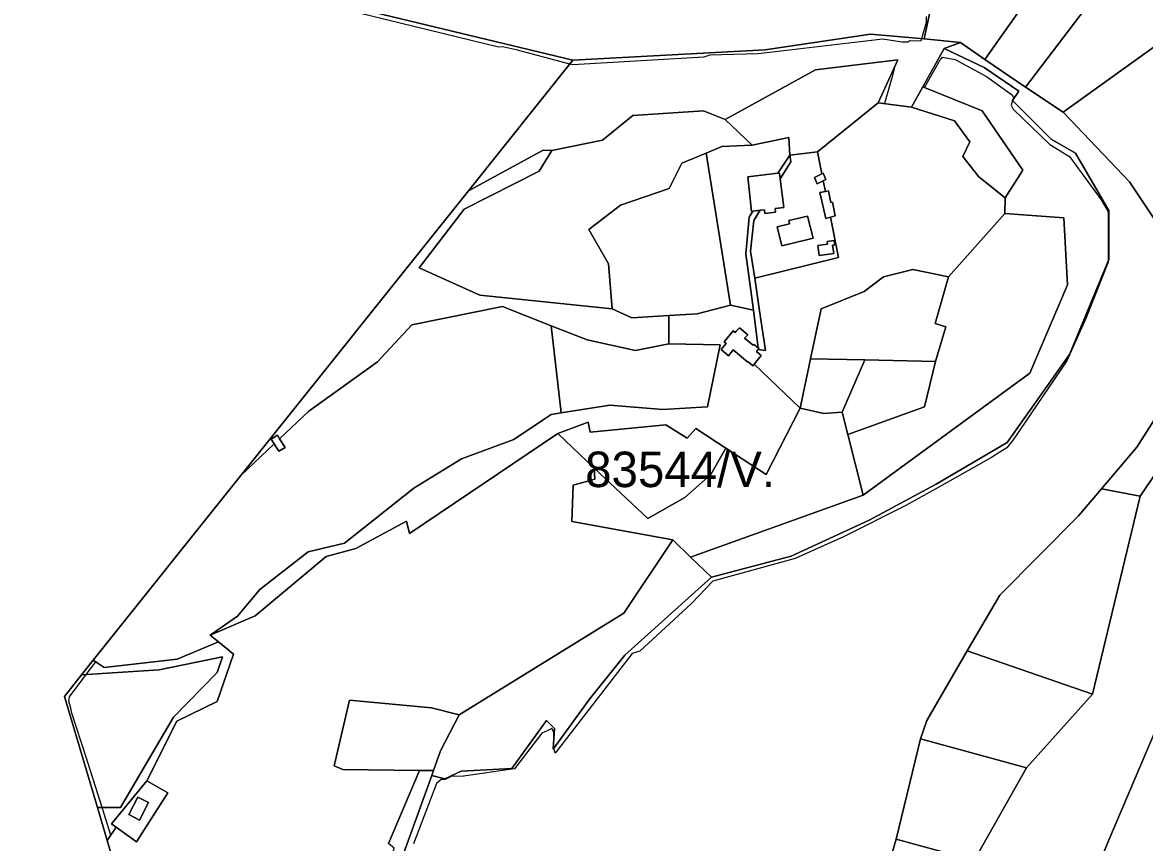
# Model space of a CAD drawing. Extents: x -477304 to -465429, y -1159113 to -1149210.
# Drawn here: x -471613.7 to -471139.2, y -1156987 to -1156640.5 of the extents above; entities that cross this region are included whole.
import ezdxf

# ---------------------------------------------------------------- set-up
doc = ezdxf.new("R2010")
doc.units = 0
for name, color, linetype in [('BPEJ_s', 7, 'Continuous'), ('orna_s', 7, 'Continuous'), ('ostatni_s', 7, 'Continuous'), ('PUPFL_s', 7, 'Continuous'), ('trav_porost_s', 7, 'Continuous')]:
    doc.layers.add(name, color=color, linetype=linetype)

msp = doc.modelspace()

# ---------------------------------------------------------------- linework, layer by layer
at = {"layer": 'BPEJ_s'}
for points in [[(-471380.94, -1156658.37), (-471382.22, -1156658.03), (-471404.33, -1156652.2), (-471410.71, -1156650.71), (-471412.42, -1156650.92), (-471489.19, -1156632.21), (-471499.61, -1156630.51), (-471515.78, -1156626.68), (-471535.34, -1156621.54), (-471573.63, -1156612), (-471582.13, -1156610.09), (-471582.98, -1156610.52), (-471625.2, -1156599.52)], [(-471231.64, -1156637.95), (-471231.64, -1156640.5), (-471233.49, -1156647.33), (-471233.77, -1156648.37), (-471238.45, -1156648.16), (-471239.3, -1156648.8), (-471241.85, -1156648.8), (-471249.93, -1156647.52), (-471302.67, -1156653.69), (-471323.09, -1156654.33), (-471325.64, -1156655.18), (-471380.94, -1156658.37), (-471382.22, -1156658.03), (-471404.33, -1156652.2), (-471410.71, -1156650.71), (-471412.42, -1156650.92), (-471489.19, -1156632.21)], [(-471231.64, -1156637.95), (-471231.64, -1156640.5), (-471233.49, -1156647.33), (-471233.77, -1156648.37), (-471238.45, -1156648.16), (-471239.3, -1156648.8), (-471241.85, -1156648.8), (-471249.93, -1156647.52), (-471302.67, -1156653.69), (-471323.09, -1156654.33), (-471325.64, -1156655.18), (-471380.94, -1156658.37)], [(-471570.53, -1157010.66), (-471577.84, -1156986.15), (-471576.33, -1156983.88), (-471580.05, -1156972.21), (-471586.82, -1156950.97), (-471592.77, -1156932.3), (-471593.28, -1156930.26), (-471594.04, -1156927.19), (-471593.83, -1156925.49), (-471586.77, -1156916.08), (-471582.7, -1156910.66), (-471583.75, -1156909.94), (-471521.34, -1156831.93), (-471425.12, -1156711.66), (-471393.52, -1156694.5), (-471389.93, -1156694.59), (-471368.45, -1156690.22), (-471355.62, -1156679.79), (-471325.72, -1156677.84), (-471324.37, -1156678.36), (-471324.23, -1156678.44), (-471316.54, -1156681.51), (-471278.42, -1156660.52), (-471243.58, -1156656.29), (-471244.79, -1156658.98), (-471246.1, -1156663.9), (-471249.21, -1156674.78), (-471237.73, -1156676.22), (-471232.95, -1156667.62), (-471232.24, -1156667.91), (-471225.69, -1156656.24), (-471225.24, -1156655.8), (-471224.62, -1156655.18), (-471219.31, -1156656.11), (-471206.12, -1156663.26), (-471195.06, -1156671.13), (-471194.64, -1156672.4), (-471194.91, -1156673.17), (-471195.01, -1156673.44), (-471195.7, -1156675.38), (-471194.85, -1156677.08), (-471179.32, -1156691.97), (-471171.03, -1156697.07), (-471157.63, -1156715.37), (-471154.65, -1156720.47), (-471154.65, -1156741.43), (-471154.65, -1156741.74), (-471164.01, -1156765.56), (-471172.09, -1156783.42), (-471194.85, -1156816.81), (-471197.4, -1156820.21), (-471200.44, -1156822.08), (-471203.99, -1156824.26), (-471224.95, -1156836.09), (-471240.15, -1156844.67), (-471266.52, -1156857.86), (-471286.94, -1156867), (-471321.82, -1156876.57), (-471330.96, -1156886.14), (-471352.66, -1156906.14), (-471355.84, -1156907.2), (-471388.48, -1156949.32), (-471388.97, -1156947.19), (-471389.02, -1156946.97), (-471389.02, -1156943.83), (-471389.02, -1156940.38), (-471389.87, -1156938.89), (-471391.59, -1156939.66), (-471394.13, -1156940.8), (-471405.61, -1156955.9), (-471427.27, -1156958.92), (-471432.41, -1156959.09), (-471434.96, -1156960.37), (-471436.66, -1156960.37), (-471438.58, -1156962.07), (-471448.37, -1156987.53)], [(-471570.53, -1157010.66), (-471577.84, -1156986.15), (-471576.33, -1156983.88), (-471580.05, -1156972.21), (-471586.82, -1156950.97), (-471592.77, -1156932.3), (-471593.28, -1156930.26), (-471594.04, -1156927.19), (-471593.83, -1156925.49), (-471586.77, -1156916.08), (-471582.7, -1156910.66), (-471583.75, -1156909.94), (-471521.34, -1156831.93), (-471425.12, -1156711.66), (-471393.52, -1156694.5), (-471389.93, -1156694.59), (-471368.45, -1156690.22), (-471355.62, -1156679.79), (-471325.72, -1156677.84), (-471324.37, -1156678.36), (-471324.23, -1156678.44), (-471316.54, -1156681.51), (-471278.42, -1156660.52), (-471243.58, -1156656.29), (-471244.79, -1156658.98), (-471246.1, -1156663.9), (-471249.21, -1156674.78), (-471237.73, -1156676.22), (-471232.95, -1156667.62), (-471232.24, -1156667.91), (-471225.69, -1156656.24), (-471225.24, -1156655.8), (-471224.62, -1156655.18), (-471219.31, -1156656.11), (-471206.12, -1156663.26), (-471195.06, -1156671.13), (-471194.64, -1156672.4), (-471194.91, -1156673.17), (-471195.01, -1156673.44), (-471195.7, -1156675.38), (-471194.85, -1156677.08), (-471179.32, -1156691.97), (-471171.03, -1156697.07), (-471157.63, -1156715.37), (-471154.65, -1156720.47), (-471154.65, -1156741.43), (-471154.65, -1156741.74), (-471164.01, -1156765.56), (-471172.09, -1156783.42), (-471194.85, -1156816.81), (-471197.4, -1156820.21), (-471200.44, -1156822.08), (-471203.99, -1156824.26), (-471224.95, -1156836.09), (-471240.15, -1156844.67), (-471266.52, -1156857.86), (-471286.94, -1156867), (-471321.82, -1156876.57), (-471330.96, -1156886.14), (-471352.66, -1156906.14), (-471355.84, -1156907.2), (-471388.48, -1156949.32), (-471388.97, -1156947.19), (-471389.02, -1156946.97), (-471389.02, -1156943.83), (-471389.02, -1156940.38), (-471389.87, -1156938.89), (-471391.59, -1156939.66), (-471394.13, -1156940.8), (-471405.61, -1156955.9), (-471427.27, -1156958.92), (-471432.41, -1156959.09), (-471434.96, -1156960.37), (-471436.66, -1156960.37), (-471438.58, -1156962.07), (-471448.37, -1156987.53)]]:
    msp.add_lwpolyline(points, dxfattribs=at)
at = {"layer": 'orna_s'}
for points in [[(-471374.28, -1156727.99), (-471360.85, -1156717.67), (-471340.21, -1156710.63), (-471334.92, -1156699.86), (-471324.67, -1156695.64), (-471314.27, -1156759.92), (-471328.44, -1156763.53), (-471340.34, -1156764.29), (-471356.05, -1156765.3), (-471364.31, -1156761.43), (-471365.94, -1156742.4)], [(-471223.31, -1156769.12), (-471227.64, -1156783.72), (-471257.45, -1156783.09), (-471280.45, -1156782.6), (-471275.99, -1156761.52), (-471257.73, -1156754.2), (-471249.57, -1156747.95), (-471237.27, -1156744.9), (-471222.18, -1156747.91), (-471227.74, -1156767.7)], [(-471318.62, -1156776.73), (-471324.02, -1156802.9), (-471342.87, -1156804.01), (-471365.34, -1156802.16), (-471385.9, -1156805.46), (-471390.16, -1156768.63), (-471374.93, -1156774.61), (-471354.55, -1156779.16), (-471340.44, -1156776.28)], [(-471332.62, -1156816.21), (-471328.99, -1156811.99), (-471316.25, -1156820.42), (-471322.58, -1156831.52), (-471333.69, -1156841.28), (-471349.34, -1156850.06), (-471371.91, -1156828.76), (-471387.32, -1156814.22), (-471374.46, -1156809.35), (-471373.67, -1156813.66), (-471341.73, -1156810.51)]]:
    msp.add_lwpolyline(points, close=True, dxfattribs=at)
at = {"layer": 'ostatni_s'}
for points in [[(-471295.24, -1156720.59), (-471295.43, -1156719.05), (-471291.82, -1156718.6), (-471293.34, -1156706.54), (-471288.79, -1156699.32), (-471289.26, -1156696.54), (-471277.49, -1156695.19), (-471275.65, -1156704.48), (-471278.79, -1156705.99), (-471277.62, -1156708.63), (-471275.07, -1156707.4), (-471274.18, -1156711.9), (-471276.52, -1156712.34), (-471274.07, -1156723.29), (-471272.04, -1156722.76), (-471268.68, -1156739.73), (-471304.09, -1156748.5), (-471305.79, -1156737.05), (-471304.39, -1156724.09), (-471301.72, -1156719.85), (-471300, -1156719.63), (-471299.86, -1156721.17)], [(-471288.79, -1156699.32), (-471293.34, -1156706.54), (-471293.64, -1156704.12), (-471294.3, -1156704.19), (-471289.26, -1156696.54)], [(-471293.64, -1156704.12), (-471293.34, -1156706.54), (-471291.82, -1156718.6), (-471295.43, -1156719.05), (-471295.24, -1156720.59), (-471299.86, -1156721.17), (-471300, -1156719.63), (-471301.72, -1156719.85), (-471304.86, -1156720.24), (-471305.37, -1156720.31), (-471306.99, -1156705.72), (-471294.3, -1156704.19)], [(-471277.62, -1156708.63), (-471278.79, -1156705.99), (-471275.65, -1156704.48), (-471275.12, -1156704.22), (-471273.94, -1156706.86), (-471275.07, -1156707.4)], [(-471274.18, -1156711.9), (-471272.91, -1156711.67), (-471271.83, -1156716.55), (-471271.25, -1156716.41), (-471270.08, -1156722.25), (-471272.04, -1156722.76), (-471274.07, -1156723.29), (-471276.52, -1156712.34)], [(-471304.09, -1156748.5), (-471302.04, -1156762.37), (-471299.46, -1156779.06), (-471302.55, -1156778.65), (-471302.24, -1156778.27), (-471302.64, -1156777.95), (-471304.61, -1156762.02), (-471307.86, -1156738.19), (-471306.49, -1156722.72), (-471304.86, -1156720.24), (-471301.72, -1156719.85), (-471304.39, -1156724.09), (-471305.79, -1156737.05)], [(-471294.59, -1156726.88), (-471289.32, -1156725.56), (-471289.68, -1156724.21), (-471281.81, -1156722.33), (-471279.4, -1156731.62), (-471281.63, -1156732.18), (-471292.58, -1156734.92)], [(-471294.59, -1156726.88), (-471292.58, -1156734.92), (-471281.63, -1156732.18), (-471279.4, -1156731.62), (-471281.81, -1156722.33), (-471289.68, -1156724.21), (-471289.32, -1156725.56)], [(-471271.15, -1156734.54), (-471270.65, -1156738.07), (-471276.79, -1156739.01), (-471277.45, -1156734.76), (-471273.35, -1156734.17), (-471273.51, -1156732.99), (-471270.45, -1156732.62), (-471270.21, -1156734.41)], [(-471276.79, -1156739.01), (-471270.65, -1156738.07), (-471271.15, -1156734.54), (-471270.21, -1156734.41), (-471270.45, -1156732.62), (-471273.51, -1156732.99), (-471273.35, -1156734.17), (-471277.45, -1156734.76)], [(-471328.99, -1156811.99), (-471332.62, -1156816.21), (-471341.73, -1156810.51), (-471373.67, -1156813.66), (-471374.46, -1156809.35), (-471387.32, -1156814.22), (-471450.08, -1156856.5), (-471451.26, -1156851.28), (-471472.71, -1156862.78), (-471485.32, -1156866.11), (-471515.25, -1156891.19), (-471534.36, -1156899.38), (-471522.75, -1156891.43), (-471513.28, -1156880.03), (-471492.96, -1156864.23), (-471477.48, -1156860.5), (-471448.18, -1156837.27), (-471428.1, -1156824.88), (-471405.91, -1156816.76), (-471393.52, -1156808.36), (-471390.18, -1156806.15), (-471385.9, -1156805.46), (-471365.34, -1156802.16), (-471342.87, -1156804.01), (-471324.02, -1156802.9), (-471318.62, -1156776.73), (-471340.44, -1156776.28), (-471340.34, -1156764.29), (-471328.44, -1156763.53), (-471314.27, -1156759.92), (-471304.61, -1156762.02), (-471302.64, -1156777.95), (-471304.39, -1156776.5), (-471304.7, -1156776.88), (-471308.34, -1156773.89), (-471307, -1156772.45), (-471310.56, -1156769.48), (-471311.9, -1156770.97), (-471312.31, -1156771.47), (-471313.15, -1156770.75), (-471317.02, -1156775.4), (-471316.16, -1156776.15), (-471318.27, -1156778.71), (-471315.13, -1156781.4), (-471313.14, -1156778.77), (-471307.02, -1156784.08), (-471306.83, -1156783.85), (-471304.81, -1156785.51), (-471304.32, -1156784.89), (-471284.87, -1156803.47), (-471299.3, -1156831.45), (-471316.25, -1156820.42)], [(-471304.7, -1156776.88), (-471304.39, -1156776.5), (-471302.64, -1156777.95), (-471302.24, -1156778.27), (-471302.55, -1156778.65), (-471303.31, -1156779.57), (-471301.39, -1156781.18), (-471304.32, -1156784.89), (-471304.81, -1156785.51), (-471306.83, -1156783.85), (-471307.02, -1156784.08), (-471313.14, -1156778.77), (-471315.13, -1156781.4), (-471318.27, -1156778.71), (-471316.16, -1156776.15), (-471317.02, -1156775.4), (-471313.15, -1156770.75), (-471312.31, -1156771.47), (-471311.9, -1156770.97), (-471310.56, -1156769.48), (-471307, -1156772.45), (-471308.34, -1156773.89)], [(-471504.97, -1156816.4), (-471502.67, -1156820.07), (-471505.24, -1156821.69), (-471507.22, -1156818.54), (-471508.49, -1156816.53), (-471505.92, -1156814.89)], [(-471478.2, -1156956.11), (-471481.95, -1156954.59), (-471475.43, -1156926.87), (-471440.75, -1156930.09), (-471429.11, -1156933.11), (-471436.92, -1156948.33), (-471439.92, -1156956.63), (-471445.82, -1156956.55)], [(-471463.89, -1157015.64), (-471456.58, -1156989.42), (-471458.92, -1156987.4), (-471445.82, -1156956.55), (-471439.92, -1156956.63), (-471440.68, -1156958.74), (-471461.92, -1157017.46)], [(-471564.99, -1156967.82), (-471560.45, -1156970.15), (-471564.24, -1156977.54), (-471568.77, -1156975.21)]]:
    msp.add_lwpolyline(points, close=True, dxfattribs=at)
at = {"layer": 'PUPFL_s'}
for points in [[(-471577.82, -1156576), (-471569.62, -1156561.54), (-471551.57, -1156537.24), (-471532.95, -1156517.19), (-471466.93, -1156541.95), (-471229.86, -1156635.58), (-471232.41, -1156647.43), (-471255.1, -1156645.34), (-471299.62, -1156652.09), (-471380.96, -1156656.46), (-471629.22, -1156596.63), (-471618.79, -1156549.59)], [(-471086.03, -1156825.5), (-471056.43, -1156733.11), (-471120.86, -1156609.06), (-471174.62, -1156593.74), (-471131.88, -1156577.56), (-471101.11, -1156593.99), (-471036.58, -1156718.59), (-471045.24, -1156832.11), (-471061.89, -1156935.63), (-471079.83, -1157047.34), (-471126.65, -1157044.55), (-471176.4, -1157039.7), (-471154.53, -1156986.38)], [(-471150.78, -1156616.84), (-471171.69, -1156606.44), (-471187.45, -1156598.6), (-471174.62, -1156593.74), (-471120.86, -1156609.06), (-471056.43, -1156733.11), (-471086.03, -1156825.5), (-471154.53, -1156986.38), (-471176.4, -1157039.7), (-471246.59, -1157033.93), (-471247.59, -1156997.14), (-471244.25, -1156985.65), (-471211.34, -1156994.66), (-471189.1, -1156955.48), (-471161.28, -1156924.38), (-471141.05, -1156840.67), (-471077.15, -1156746.45), (-471094.33, -1156712.55), (-471128.13, -1156645.66), (-471139.95, -1156622.28)], [(-471217.05, -1156649), (-471232.41, -1156647.43), (-471229.86, -1156635.58), (-471225.76, -1156616.52), (-471187.45, -1156598.6), (-471171.69, -1156606.44), (-471206.75, -1156656.06)], [(-471189.62, -1156667.8), (-471206.75, -1156656.06), (-471171.69, -1156606.44), (-471150.78, -1156616.84)], [(-471139.95, -1156622.28), (-471128.13, -1156645.66), (-471173.69, -1156678.35), (-471189.62, -1156667.8), (-471150.78, -1156616.84)], [(-471425.12, -1156711.66), (-471380.96, -1156656.46), (-471299.62, -1156652.09), (-471255.1, -1156645.34), (-471232.41, -1156647.43), (-471217.05, -1156649), (-471223.99, -1156651.51), (-471232.95, -1156667.62), (-471237.73, -1156676.22), (-471251.81, -1156674.46), (-471243.58, -1156656.29), (-471278.42, -1156660.52), (-471316.54, -1156681.51), (-471325.72, -1156677.84), (-471355.62, -1156679.79), (-471368.45, -1156690.22), (-471389.93, -1156694.59), (-471393.52, -1156694.5)], [(-471094.33, -1156712.55), (-471132.64, -1156727.31), (-471145.57, -1156707.77), (-471173.69, -1156678.35), (-471128.13, -1156645.66)], [(-471178.67, -1156689.79), (-471168.49, -1156695.73), (-471154.3, -1156719.87), (-471154.32, -1156740.63), (-471170.94, -1156780.81), (-471197.32, -1156817.93), (-471227.34, -1156835.56), (-471255.64, -1156850.74), (-471288.67, -1156866), (-471322.35, -1156874.88), (-471331.19, -1156866.5), (-471258.26, -1156840.29), (-471187.73, -1156788.63), (-471171.8, -1156751.39), (-471173.42, -1156723.04), (-471198.36, -1156721.2), (-471198.14, -1156714.62), (-471190.72, -1156702.89), (-471207.84, -1156677.87), (-471232.95, -1156667.62), (-471223.99, -1156651.51), (-471207.02, -1156659.54), (-471192.42, -1156669.53), (-471195.06, -1156673.39)], [(-471141.05, -1156840.67), (-471157.48, -1156837.57), (-471142.54, -1156819.94), (-471113.66, -1156774.76), (-471119.81, -1156753.48), (-471077.15, -1156746.45)], [(-471232.33, -1156802.93), (-471264.71, -1156814.58), (-471267.08, -1156805.15), (-471257.45, -1156783.09), (-471227.64, -1156783.72)], [(-471157.48, -1156837.57), (-471141.05, -1156840.67), (-471161.28, -1156924.38), (-471214.22, -1156906.08), (-471200.44, -1156882.49), (-471167.16, -1156849.03)], [(-471359.37, -1156890.11), (-471338.72, -1156859.12), (-471331.19, -1156866.5), (-471322.35, -1156874.88), (-471358.95, -1156907.9), (-471373.93, -1156926.51), (-471389.26, -1156947.58), (-471388.71, -1156938.87), (-471392.14, -1156935.44), (-471406.82, -1156955.79), (-471428.25, -1156956.94), (-471435.14, -1156960.07), (-471440.68, -1156958.74), (-471439.92, -1156956.63), (-471436.92, -1156948.33), (-471429.11, -1156933.11)], [(-471549.91, -1156934.02), (-471531.38, -1156915.22), (-471529.16, -1156908.51), (-471555.85, -1156914.06), (-471588.76, -1156916.21), (-471583.75, -1156909.94), (-471579.21, -1156913.05), (-471548.23, -1156909.61), (-471530.81, -1156902.27), (-471524.43, -1156907.47), (-471531.36, -1156927.47), (-471548.37, -1156935.68), (-471561.1, -1156960.94), (-471576.01, -1156979.17), (-471574.11, -1156980.54), (-471577.84, -1156986.15), (-471582, -1156972.2), (-471572.28, -1156972.23)], [(-471555.85, -1156914.06), (-471529.16, -1156908.51), (-471531.38, -1156915.22), (-471549.91, -1156934.02), (-471572.28, -1156972.23), (-471582, -1156972.2), (-471596.01, -1156925.27), (-471588.76, -1156916.21)], [(-471189.1, -1156955.48), (-471233.98, -1156943.28), (-471231.25, -1156935.47), (-471214.22, -1156906.08), (-471161.28, -1156924.38)], [(-471189.1, -1156955.48), (-471211.34, -1156994.66), (-471244.25, -1156985.65), (-471233.98, -1156943.28)]]:
    msp.add_lwpolyline(points, close=True, dxfattribs=at)
for points in [[(-472009.29, -1157017.07), (-472016.29, -1156972.29), (-472032.83, -1156906.94), (-472019.87, -1156874.51), (-472046.09, -1156838.47), (-472040.21, -1156813.22), (-472042.52, -1156807.9), (-472085.31, -1156779.68), (-472085.22, -1156753.67), (-472086.06, -1156742.79), (-472061.12, -1156729.25), (-472041.06, -1156718.36), (-471979.2, -1156684.75), (-471755.96, -1156566.41), (-471629.22, -1156596.63), (-471380.96, -1156656.46), (-471425.12, -1156711.66), (-471521.34, -1156831.93), (-471583.75, -1156909.94), (-471588.76, -1156916.21), (-471596.01, -1156925.27), (-471582, -1156972.2), (-471577.84, -1156986.15), (-471570.53, -1157010.66)], [(-471461.92, -1157017.46), (-471440.68, -1156958.74), (-471435.14, -1156960.07), (-471428.25, -1156956.94), (-471406.82, -1156955.79), (-471392.14, -1156935.44), (-471388.71, -1156938.87), (-471389.26, -1156947.58), (-471373.93, -1156926.51), (-471358.95, -1156907.9), (-471322.35, -1156874.88), (-471288.67, -1156866), (-471255.64, -1156850.74), (-471227.34, -1156835.56), (-471197.32, -1156817.93), (-471170.94, -1156780.81), (-471154.32, -1156740.63), (-471154.3, -1156719.87), (-471168.49, -1156695.73), (-471178.67, -1156689.79), (-471195.06, -1156673.39), (-471192.42, -1156669.53), (-471207.02, -1156659.54), (-471223.99, -1156651.51), (-471217.05, -1156649), (-471206.75, -1156656.06), (-471189.62, -1156667.8), (-471173.69, -1156678.35), (-471145.57, -1156707.77), (-471132.64, -1156727.31)], [(-471113.66, -1156774.76), (-471142.54, -1156819.94), (-471157.48, -1156837.57), (-471167.16, -1156849.03), (-471200.44, -1156882.49), (-471214.22, -1156906.08), (-471231.25, -1156935.47), (-471233.98, -1156943.28), (-471244.25, -1156985.65), (-471247.59, -1156997.14)]]:
    msp.add_lwpolyline(points, dxfattribs=at)
at = {"layer": 'trav_porost_s'}
for points in [[(-471251.81, -1156674.46), (-471277.49, -1156695.19), (-471289.26, -1156696.54), (-471289.67, -1156689.04), (-471305.15, -1156692.37), (-471316.54, -1156681.51), (-471278.42, -1156660.52), (-471243.58, -1156656.29)], [(-471216.12, -1156697.12), (-471213.15, -1156690.89), (-471219.64, -1156682.06), (-471237.73, -1156676.22), (-471232.95, -1156667.62), (-471207.84, -1156677.87), (-471190.72, -1156702.89), (-471198.14, -1156714.62), (-471209.31, -1156705.74)], [(-471301.39, -1156781.18), (-471303.31, -1156779.57), (-471302.55, -1156778.65), (-471299.46, -1156779.06), (-471302.04, -1156762.37), (-471304.09, -1156748.5), (-471268.68, -1156739.73), (-471272.04, -1156722.76), (-471270.08, -1156722.25), (-471271.25, -1156716.41), (-471271.83, -1156716.55), (-471272.91, -1156711.67), (-471274.18, -1156711.9), (-471275.07, -1156707.4), (-471273.94, -1156706.86), (-471275.12, -1156704.22), (-471275.65, -1156704.48), (-471277.49, -1156695.19), (-471251.81, -1156674.46), (-471237.73, -1156676.22), (-471219.64, -1156682.06), (-471213.15, -1156690.89), (-471216.12, -1156697.12), (-471209.31, -1156705.74), (-471198.14, -1156714.62), (-471198.36, -1156721.2), (-471222.18, -1156747.91), (-471237.27, -1156744.9), (-471249.57, -1156747.95), (-471257.73, -1156754.2), (-471275.99, -1156761.52), (-471280.45, -1156782.6), (-471284.87, -1156803.47), (-471304.32, -1156784.89)], [(-471334.92, -1156699.86), (-471340.21, -1156710.63), (-471360.85, -1156717.67), (-471374.28, -1156727.99), (-471365.94, -1156742.4), (-471364.31, -1156761.43), (-471420.38, -1156755.73), (-471446.01, -1156744.22), (-471426.98, -1156719.33), (-471395.21, -1156703.35), (-471389.93, -1156694.59), (-471368.45, -1156690.22), (-471355.62, -1156679.79), (-471325.72, -1156677.84), (-471316.54, -1156681.51), (-471305.15, -1156692.37), (-471318.03, -1156692.9), (-471324.67, -1156695.64)], [(-471324.67, -1156695.64), (-471318.03, -1156692.9), (-471305.15, -1156692.37), (-471289.67, -1156689.04), (-471289.26, -1156696.54), (-471294.3, -1156704.19), (-471306.99, -1156705.72), (-471305.37, -1156720.31), (-471304.86, -1156720.24), (-471306.49, -1156722.72), (-471307.86, -1156738.19), (-471304.61, -1156762.02), (-471314.27, -1156759.92)], [(-471505.92, -1156814.89), (-471508.49, -1156816.53), (-471507.22, -1156818.54), (-471521.34, -1156831.93), (-471425.12, -1156711.66), (-471393.52, -1156694.5), (-471389.93, -1156694.59), (-471395.21, -1156703.35), (-471426.98, -1156719.33), (-471446.01, -1156744.22), (-471420.38, -1156755.73), (-471364.31, -1156761.43), (-471356.05, -1156765.3), (-471340.34, -1156764.29), (-471340.44, -1156776.28), (-471354.55, -1156779.16), (-471374.93, -1156774.61), (-471390.16, -1156768.63), (-471410.66, -1156760.57), (-471449.1, -1156768.21), (-471463.61, -1156783.92), (-471492.63, -1156804.7), (-471504.97, -1156816.4)], [(-471198.36, -1156721.2), (-471173.42, -1156723.04), (-471171.8, -1156751.39), (-471187.73, -1156788.63), (-471258.26, -1156840.29), (-471264.71, -1156814.58), (-471232.33, -1156802.93), (-471227.64, -1156783.72), (-471223.31, -1156769.12), (-471227.74, -1156767.7), (-471222.18, -1156747.91)], [(-471579.21, -1156913.05), (-471583.75, -1156909.94), (-471521.34, -1156831.93), (-471507.22, -1156818.54), (-471505.24, -1156821.69), (-471502.67, -1156820.07), (-471504.97, -1156816.4), (-471492.63, -1156804.7), (-471463.61, -1156783.92), (-471449.1, -1156768.21), (-471410.66, -1156760.57), (-471390.16, -1156768.63), (-471385.9, -1156805.46), (-471390.18, -1156806.15), (-471393.52, -1156808.36), (-471405.91, -1156816.76), (-471428.1, -1156824.88), (-471448.18, -1156837.27), (-471477.48, -1156860.5), (-471492.96, -1156864.23), (-471513.28, -1156880.03), (-471522.75, -1156891.43), (-471534.36, -1156899.38), (-471530.81, -1156902.27), (-471548.23, -1156909.61)], [(-471284.87, -1156803.47), (-471280.45, -1156782.6), (-471257.45, -1156783.09), (-471267.08, -1156805.15), (-471274.85, -1156805.67)], [(-471333.69, -1156841.28), (-471322.58, -1156831.52), (-471316.25, -1156820.42), (-471299.3, -1156831.45), (-471284.87, -1156803.47), (-471274.85, -1156805.67), (-471267.08, -1156805.15), (-471264.71, -1156814.58), (-471258.26, -1156840.29), (-471331.19, -1156866.5), (-471338.72, -1156859.12), (-471381.44, -1156851.33), (-471380.78, -1156836.01), (-471371.64, -1156833.53), (-471371.91, -1156828.76), (-471349.34, -1156850.06)], [(-471552.18, -1156965.99), (-471565.46, -1156986.76), (-471574.11, -1156980.54), (-471576.01, -1156979.17), (-471561.1, -1156960.94)], [(-471564.24, -1156977.54), (-471560.45, -1156970.15), (-471564.99, -1156967.82), (-471568.77, -1156975.21)]]:
    msp.add_lwpolyline(points, close=True, dxfattribs=at)
msp.add_lwpolyline([(-471570.53, -1157010.66), (-471577.84, -1156986.15), (-471574.11, -1156980.54), (-471565.46, -1156986.76), (-471552.18, -1156965.99), (-471561.1, -1156960.94), (-471548.37, -1156935.68), (-471531.36, -1156927.47), (-471524.43, -1156907.47), (-471530.81, -1156902.27), (-471534.36, -1156899.38), (-471515.25, -1156891.19), (-471485.32, -1156866.11), (-471472.71, -1156862.78), (-471451.26, -1156851.28), (-471450.08, -1156856.5), (-471387.32, -1156814.22), (-471371.91, -1156828.76), (-471371.64, -1156833.53), (-471380.78, -1156836.01), (-471381.44, -1156851.33), (-471338.72, -1156859.12), (-471359.37, -1156890.11), (-471429.11, -1156933.11), (-471440.75, -1156930.09), (-471475.43, -1156926.87), (-471481.95, -1156954.59), (-471478.2, -1156956.11), (-471445.82, -1156956.55), (-471458.92, -1156987.4)], dxfattribs=at)

# ---------------------------------------------------------------- texts
at = {"layer": 'BPEJ_s'}
msp.add_text('83544/V.', height=15, dxfattribs=at).set_placement((-471375.77, -1156836.83))

doc.saveas('drawing.dxf')
